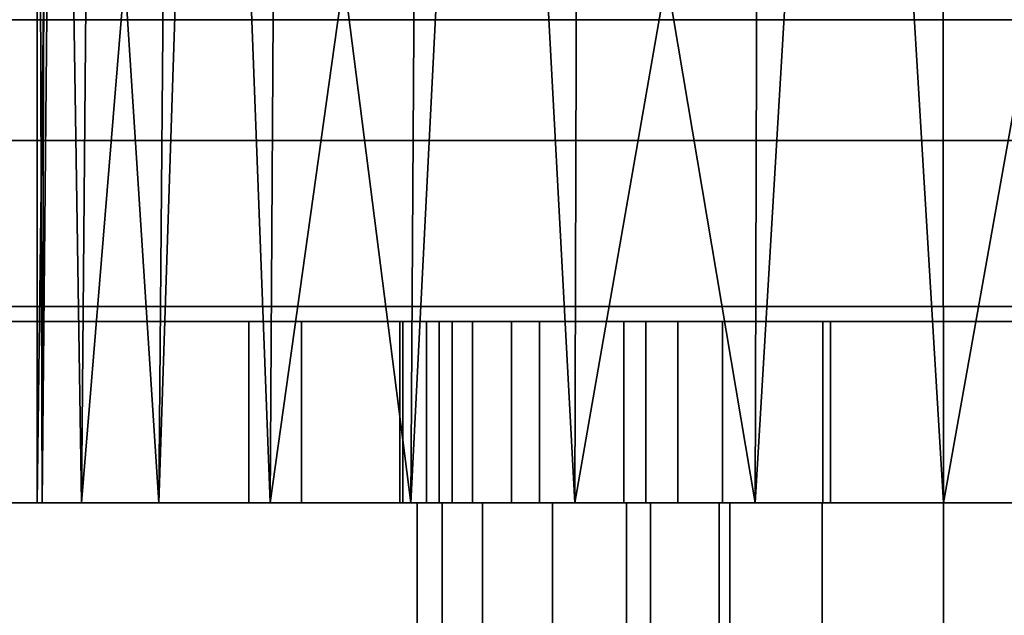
# Model space of a CAD drawing. Header units: millimetres. Extents: x -490 to 6690, y -115 to 152.
# Tile 862 of 1056: x 4077 to 4093, y 11 to 21. Entities that reach past the tile are written whole.
import ezdxf

# ---------------------------------------------------------------- set-up
doc = ezdxf.new("R2010")
doc.units = ezdxf.units.MM
doc.layers.add('152', color=253, linetype='Continuous')

# ---------------------------------------------------------------- blocks, each defined once
blk = doc.blocks.new('UG_SURFACE_004')
at = {"layer": '152', "color": 252, "linetype": 'Continuous', "lineweight": 35}
for points in [[(5144, -6.2, 2202.5), (5144, 133.2, 2202.5), (3856, 133.2, 2202.5), (3856, -6.2, 2202.5)], [(4006, -6.2, 2052.5), (4006, 133.2, 2052.5), (4994, 133.2, 2052.5), (4994, -6.2, 2052.5)]]:
    blk.add_3dface(points, dxfattribs=at)
blk = doc.blocks.new('UG_SURFACE_260')
at = {"layer": '152', "color": 252, "linetype": 'Continuous', "lineweight": 35}
for points in [[(4084.85, 16, 1007.403), (4083.654, 16, 1010.391), (4083.654, 16, 1013.609), (4084.85, 16, 1016.597)], [(4083.654, 13, 1010.391), (4083.654, 16, 1010.391), (4084.85, 16, 1007.403), (4084.85, 13, 1007.403)], [(4083.654, 13, 1013.609), (4083.654, 16, 1013.609), (4083.654, 16, 1010.391), (4083.654, 13, 1010.391)], [(4084.85, 13, 1016.597), (4084.85, 16, 1016.597), (4083.654, 16, 1013.609), (4083.654, 13, 1013.609)], [(4087.072, 16, 1018.926), (4090, 16, 1003.739), (4087.072, 16, 1005.074), (4084.85, 16, 1007.403)], [(4084.85, 16, 1016.597), (4087.072, 16, 1018.926), (4084.85, 16, 1007.403)], [(4084.85, 13, 1007.403), (4084.85, 16, 1007.403), (4087.072, 16, 1005.074), (4087.072, 13, 1005.074)], [(4087.072, 13, 1018.926), (4087.072, 16, 1018.926), (4084.85, 16, 1016.597), (4084.85, 13, 1016.597)], [(4087.072, 16, 1018.926), (4090, 16, 1020.261), (4090, 16, 1003.739)], [(4087.072, 13, 1005.074), (4087.072, 16, 1005.074), (4090, 16, 1003.739), (4090, 13, 1003.739)], [(4090, 13, 1020.261), (4090, 16, 1020.261), (4087.072, 16, 1018.926), (4087.072, 13, 1018.926)], [(4090, 13, 1003.739), (4090, 16, 1003.739), (4090, 16, 1020.261), (4090, 13, 1020.261)], [(4084.85, 13, 1016.597), (4083.654, 13, 1013.609), (4083.654, 13, 1010.391), (4084.85, 13, 1007.403)], [(4090, 13, 1003.739), (4087.072, 13, 1018.926), (4084.85, 13, 1016.597)], [(4084.85, 13, 1007.403), (4087.072, 13, 1005.074), (4090, 13, 1003.739), (4084.85, 13, 1016.597)], [(4090, 13, 1003.739), (4090, 13, 1020.261), (4087.072, 13, 1018.926)]]:
    blk.add_3dface(points, dxfattribs=at)
blk = doc.blocks.new('UG_SURFACE_262')
at = {"layer": '152', "color": 252, "linetype": 'Continuous', "lineweight": 35}
for points in [[(4080.5, 16, 1014.5), (4083.049, 16, 1012.941), (4083, 16, 1012)], [(4080.5, 16, 1014.5), (4081.376, 16, 1018.901), (4084.206, 16, 1016.5), (4083.049, 16, 1012.941)], [(4083, 16, 1012), (4083.44, 16, 1009.219), (4080.5, 16, 993.5), (4080.5, 16, 1014.5)], [(4083.44, 16, 1009.219), (4085.312, 16, 1005.978), (4080.5, 16, 993.5)], [(4085.312, 16, 1005.978), (4088.339, 16, 1003.778), (4081.376, 16, 989.099), (4080.5, 16, 993.5)], [(4080.5, 13, 993.5), (4080.5, 16, 993.5), (4081.376, 16, 989.099), (4081.376, 13, 989.099)], [(4080.5, 13, 1014.5), (4080.5, 16, 1014.5), (4080.5, 16, 993.5), (4080.5, 13, 993.5)], [(4081.376, 13, 1018.901), (4081.376, 16, 1018.901), (4080.5, 16, 1014.5), (4080.5, 13, 1014.5)], [(4081.376, 16, 1018.901), (4083.869, 16, 1022.632), (4086.71, 16, 1019.281), (4084.206, 16, 1016.5)], [(4083.869, 16, 985.368), (4081.376, 16, 989.099), (4088.339, 16, 1003.778), (4092, 16, 1003)], [(4081.376, 13, 989.099), (4081.376, 16, 989.099), (4083.869, 16, 985.368), (4083.869, 13, 985.368)], [(4083.869, 13, 1022.632), (4083.869, 16, 1022.632), (4081.376, 16, 1018.901), (4081.376, 13, 1018.901)], [(4083, 13, 1012), (4083.44, 13, 1009.219), (4083.44, 16, 1009.219), (4083, 16, 1012)], [(4083, 16, 1012), (4083.049, 16, 1012.941), (4083.049, 13, 1012.941), (4083, 13, 1012)], [(4083.049, 13, 1012.941), (4083.049, 16, 1012.941), (4084.206, 16, 1016.5), (4084.206, 13, 1016.5)], [(4085.312, 13, 1005.978), (4085.312, 16, 1005.978), (4083.44, 16, 1009.219), (4083.44, 13, 1009.219)], [(4092, 16, 1003), (4092, 16, 982), (4087.599, 16, 982.875), (4083.869, 16, 985.368)], [(4090.129, 16, 1020.803), (4086.71, 16, 1019.281), (4083.869, 16, 1022.632), (4087.599, 16, 1025.125)], [(4083.869, 13, 985.368), (4083.869, 16, 985.368), (4087.599, 16, 982.875), (4087.599, 13, 982.875)], [(4087.599, 13, 1025.125), (4087.599, 16, 1025.125), (4083.869, 16, 1022.632), (4083.869, 13, 1022.632)], [(4084.206, 13, 1016.5), (4084.206, 16, 1016.5), (4086.71, 16, 1019.281), (4086.71, 13, 1019.281)], [(4088.339, 13, 1003.778), (4088.339, 16, 1003.778), (4085.312, 16, 1005.978), (4085.312, 13, 1005.978)], [(4086.71, 13, 1019.281), (4086.71, 16, 1019.281), (4090.129, 16, 1020.803), (4090.129, 13, 1020.803)], [(4093.871, 16, 1020.803), (4090.129, 16, 1020.803), (4087.599, 16, 1025.125), (4092, 16, 1026)], [(4087.599, 13, 982.875), (4087.599, 16, 982.875), (4092, 16, 982), (4092, 13, 982)], [(4092, 13, 1026), (4092, 16, 1026), (4087.599, 16, 1025.125), (4087.599, 13, 1025.125)], [(4092, 13, 1003), (4092, 16, 1003), (4088.339, 16, 1003.778), (4088.339, 13, 1003.778)], [(4090.129, 13, 1020.803), (4090.129, 16, 1020.803), (4093.871, 16, 1020.803), (4093.871, 13, 1020.803)], [(4095.661, 13, 1003.778), (4095.661, 16, 1003.778), (4092, 16, 1003), (4092, 13, 1003)], [(4092, 16, 1003), (4095.661, 16, 1003.778), (4102.624, 16, 989.099), (4100.132, 16, 985.368)], [(4092, 16, 1026), (4096.401, 16, 1025.125), (4093.871, 16, 1020.803)], [(4100.132, 16, 985.368), (4096.401, 16, 982.875), (4092, 16, 982), (4092, 16, 1003)], [(4092, 13, 982), (4092, 16, 982), (4096.401, 16, 982.875), (4096.401, 13, 982.875)], [(4096.401, 13, 1025.125), (4096.401, 16, 1025.125), (4092, 16, 1026), (4092, 13, 1026)], [(4080.5, 13, 1014.5), (4080.5, 13, 993.5), (4083.44, 13, 1009.219), (4083, 13, 1012)], [(4083, 13, 1012), (4083.049, 13, 1012.941), (4080.5, 13, 1014.5)], [(4080.5, 13, 993.5), (4085.312, 13, 1005.978), (4083.44, 13, 1009.219)], [(4083.049, 13, 1012.941), (4084.206, 13, 1016.5), (4081.376, 13, 1018.901), (4080.5, 13, 1014.5)], [(4080.5, 13, 993.5), (4081.376, 13, 989.099), (4088.339, 13, 1003.778), (4085.312, 13, 1005.978)], [(4084.206, 13, 1016.5), (4086.71, 13, 1019.281), (4083.869, 13, 1022.632), (4081.376, 13, 1018.901)], [(4092, 13, 1003), (4088.339, 13, 1003.778), (4081.376, 13, 989.099), (4083.869, 13, 985.368)], [(4087.599, 13, 1025.125), (4083.869, 13, 1022.632), (4086.71, 13, 1019.281), (4090.129, 13, 1020.803)], [(4083.869, 13, 985.368), (4087.599, 13, 982.875), (4092, 13, 982), (4092, 13, 1003)], [(4092, 13, 1026), (4087.599, 13, 1025.125), (4090.129, 13, 1020.803)], [(4090.129, 13, 1020.803), (4093.871, 13, 1020.803), (4096.401, 13, 1025.125), (4092, 13, 1026)], [(4092, 13, 1003), (4092, 13, 982), (4096.401, 13, 982.875), (4100.132, 13, 985.368)], [(4100.132, 13, 985.368), (4102.624, 13, 989.099), (4095.661, 13, 1003.778), (4092, 13, 1003)]]:
    blk.add_3dface(points, dxfattribs=at)
blk = doc.blocks.new('UG_SURFACE_266')
at = {"layer": '152', "color": 254, "linetype": 'Continuous', "lineweight": 35}
for points in [[(4077.082, 13, 1105.568), (4077.164, 39, 1105.559), (4077, 39, 1104)], [(4077, 13, 1104), (4077, 39, 1104), (4077.328, 39, 1100.881)], [(4077.328, 39, 1100.881), (4077.734, 13, 1099.365), (4077, 13, 1104)], [(4077, 39, 1104), (4077, 13, 1104), (4077.082, 13, 1105.568)], [(4077.328, 39, 1107.119), (4077.082, 13, 1105.568), (4079.01, 13, 1111.5)], [(4077.328, 39, 1107.119), (4077.164, 39, 1105.559), (4077.082, 13, 1105.568)], [(4079.01, 13, 1111.5), (4079.234, 39, 1111.4), (4077.328, 39, 1107.119)], [(4077.328, 39, 1100.881), (4077.959, 39, 1099.465), (4077.734, 13, 1099.365)], [(4077.734, 13, 1099.365), (4077.959, 39, 1099.465), (4079.865, 39, 1095.183)], [(4079.865, 39, 1095.183), (4080.853, 13, 1093.963), (4077.734, 13, 1099.365)], [(4079.865, 39, 1112.817), (4079.01, 13, 1111.5), (4083.183, 13, 1116.135)], [(4079.865, 39, 1112.817), (4079.234, 39, 1111.4), (4079.01, 13, 1111.5)], [(4083.183, 13, 1116.135), (4083.348, 39, 1115.953), (4079.865, 39, 1112.817)], [(4079.865, 39, 1095.183), (4081.017, 39, 1094.146), (4080.853, 13, 1093.963)], [(4080.853, 13, 1093.963), (4081.017, 39, 1094.146), (4084.5, 39, 1091.01)], [(4084.5, 39, 1091.01), (4085.899, 13, 1090.297), (4080.853, 13, 1093.963)], [(4084.5, 39, 1116.99), (4083.183, 13, 1116.135), (4088.881, 13, 1118.672)], [(4084.5, 39, 1116.99), (4083.348, 39, 1115.953), (4083.183, 13, 1116.135)], [(4088.881, 13, 1118.672), (4088.957, 39, 1118.439), (4084.5, 39, 1116.99)], [(4084.5, 39, 1091.01), (4085.975, 39, 1090.53), (4085.899, 13, 1090.297)], [(4085.899, 13, 1090.297), (4085.975, 39, 1090.53), (4090.432, 39, 1089.082)], [(4090.432, 39, 1089.082), (4092, 13, 1089), (4085.899, 13, 1090.297)], [(4090.432, 39, 1118.918), (4088.881, 13, 1118.672), (4095.119, 13, 1118.672)], [(4090.432, 39, 1118.918), (4088.957, 39, 1118.439), (4088.881, 13, 1118.672)], [(4095.119, 13, 1118.672), (4095.093, 39, 1118.428), (4090.432, 39, 1118.918)], [(4090.432, 39, 1089.082), (4091.974, 39, 1089.244), (4092, 13, 1089)], [(4092, 13, 1089), (4091.974, 39, 1089.244), (4096.635, 39, 1089.734)], [(4096.635, 39, 1089.734), (4098.101, 13, 1090.297), (4092, 13, 1089)], [(4066, 13, 951.5), (4084.368, 13, 1007.721), (4086.75, 13, 1005), (4086.75, 13, 992.5)], [(4092, 13, 948), (4066, 13, 951.5), (4089.991, 13, 987.65), (4092, 13, 987.25)], [(4086.75, 13, 992.5), (4087.15, 13, 990.491), (4066, 13, 951.5)], [(4066, 13, 1186.5), (4077.082, 13, 1105.568), (4077, 13, 1104)], [(4087.15, 13, 990.491), (4088.288, 13, 988.788), (4066, 13, 951.5)], [(4077, 13, 1104), (4085.527, 13, 1017.888), (4066, 13, 1186.5)], [(4088.288, 13, 988.788), (4089.991, 13, 987.65), (4066, 13, 951.5)], [(4066, 13, 1186.5), (4079.01, 13, 1111.5), (4077.082, 13, 1105.568)], [(4066, 13, 951.5), (4083.289, 13, 1011.173), (4084.368, 13, 1007.721)], [(4066, 13, 1186.5), (4085.527, 13, 1017.888), (4083.699, 13, 1014.767)], [(4083.699, 13, 1014.767), (4083.289, 13, 1011.173), (4066, 13, 951.5), (4066, 13, 1186.5)], [(4066, 13, 1186.5), (4088.881, 13, 1118.672), (4083.183, 13, 1116.135)], [(4088.881, 13, 1118.672), (4066, 13, 1186.5), (4092, 13, 1190)], [(4083.183, 13, 1116.135), (4079.01, 13, 1111.5), (4066, 13, 1186.5)], [(4066, 0, 951.5), (4066, 13, 951.5), (4092, 13, 948), (4092, 0, 948)], [(4092, 0, 1190), (4092, 13, 1190), (4066, 13, 1186.5), (4066, 0, 1186.5)], [(4077, 13, 1104), (4088.461, 13, 1020.002), (4085.527, 13, 1017.888)], [(4088.461, 13, 1020.002), (4077, 13, 1104), (4077.734, 13, 1099.365)], [(4077.734, 13, 1099.365), (4092, 13, 1020.75), (4088.461, 13, 1020.002)], [(4092, 13, 1020.75), (4077.734, 13, 1099.365), (4080.853, 13, 1093.963)], [(4095.539, 13, 1020.002), (4092, 13, 1020.75), (4080.853, 13, 1093.963), (4085.899, 13, 1090.297)], [(4083.289, 0, 1011.173), (4083.289, 13, 1011.173), (4083.699, 13, 1014.767), (4083.699, 0, 1014.767)], [(4084.368, 0, 1007.721), (4084.368, 13, 1007.721), (4083.289, 13, 1011.173), (4083.289, 0, 1011.173)], [(4083.699, 0, 1014.767), (4083.699, 13, 1014.767), (4085.527, 13, 1017.888), (4085.527, 0, 1017.888)], [(4086.75, 0, 1005), (4086.75, 13, 1005), (4084.368, 13, 1007.721), (4084.368, 0, 1007.721)], [(4085.527, 0, 1017.888), (4085.527, 13, 1017.888), (4088.461, 13, 1020.002), (4088.461, 0, 1020.002)], [(4085.899, 13, 1090.297), (4100.301, 13, 1014.767), (4098.473, 13, 1017.888)], [(4100.301, 13, 1014.767), (4085.899, 13, 1090.297), (4092, 13, 1089)], [(4098.473, 13, 1017.888), (4095.539, 13, 1020.002), (4085.899, 13, 1090.297)], [(4086.75, 0, 992.5), (4086.75, 13, 992.5), (4086.75, 13, 1005), (4086.75, 0, 1005)], [(4087.15, 0, 990.491), (4087.15, 13, 990.491), (4086.75, 13, 992.5), (4086.75, 0, 992.5)], [(4088.288, 0, 988.788), (4088.288, 13, 988.788), (4087.15, 13, 990.491), (4087.15, 0, 990.491)], [(4089.991, 0, 987.65), (4089.991, 13, 987.65), (4088.288, 13, 988.788), (4088.288, 0, 988.788)], [(4088.461, 0, 1020.002), (4088.461, 13, 1020.002), (4092, 13, 1020.75), (4092, 0, 1020.75)], [(4092, 13, 1190), (4118, 13, 1186.5), (4095.119, 13, 1118.672), (4088.881, 13, 1118.672)], [(4092, 0, 987.25), (4092, 13, 987.25), (4089.991, 13, 987.65), (4089.991, 0, 987.65)], [(4092, 13, 987.25), (4094.009, 13, 987.65), (4118, 13, 951.5), (4092, 13, 948)], [(4100.301, 13, 1014.767), (4092, 13, 1089), (4098.101, 13, 1090.297), (4118, 13, 951.5)], [(4092, 0, 1020.75), (4092, 13, 1020.75), (4095.539, 13, 1020.002), (4095.539, 0, 1020.002)], [(4092, 0, 948), (4092, 13, 948), (4118, 13, 951.5), (4118, 0, 951.5)], [(4094.009, 0, 987.65), (4094.009, 13, 987.65), (4092, 13, 987.25), (4092, 0, 987.25)], [(4118, 0, 1186.5), (4118, 13, 1186.5), (4092, 13, 1190), (4092, 0, 1190)]]:
    blk.add_3dface(points, dxfattribs=at)
blk = doc.blocks.new('UG_SURFACE_277')
at = {"layer": '152', "color": 254, "linetype": 'Continuous', "lineweight": 35}
for points in [[(4979.25, -10, 2032.75), (4979.25, 136.75, 2032.75), (4020.75, 136.75, 2032.75), (4020.75, -10, 2032.75)], [(4955.25, 131.75, 2008.75), (4955.25, 5, 2008.75), (4044.75, 5, 2008.75), (4044.75, 131.75, 2008.75)], [(4971.5, 21, 2025), (4971.5, -8, 2025), (4028.5, -8, 2025), (4028.5, 21, 2025)], [(4971.5, 21, 2025), (4028.5, 21, 2025), (4033, 21, 2020.5), (4967, 21, 2020.5)], [(4967, 5, 2020.5), (4967, 21, 2020.5), (4033, 21, 2020.5), (4033, 5, 2020.5)], [(4963, 13, 2016.5), (4963, 5, 2016.5), (4037, 5, 2016.5), (4037, 13, 2016.5)], [(4963, 13, 2016.5), (4037, 13, 2016.5), (4041, 13, 2012.5), (4959, 13, 2012.5)], [(4959, 5, 2012.5), (4959, 13, 2012.5), (4041, 13, 2012.5), (4041, 5, 2012.5)]]:
    blk.add_3dface(points, dxfattribs=at)
blk = doc.blocks.new('UG_SURFACE_278')
at = {"layer": '152', "color": 7, "linetype": 'Continuous', "lineweight": 35}
for points in [[(4955.25, 5, 2008.75), (4955.25, 131.75, 2008.75), (4044.75, 131.75, 2008.75), (4044.75, 5, 2008.75)], [(4045, 5, 2008.5), (4045, 131.75, 2008.5), (4955, 131.75, 2008.5), (4955, 5, 2008.5)]]:
    blk.add_3dface(points, dxfattribs=at)
blk = doc.blocks.new('UG_SURFACE_303')
at = {"layer": '152', "color": 14, "linetype": 'Continuous', "lineweight": 35}
for points in [[(4971.3, 19, 2024.8), (4970, 19, 2023.5), (4030, 19, 2023.5), (4028.7, 19, 2024.8)], [(4971.3, -10, 2024.8), (4971.3, 19, 2024.8), (4028.7, 19, 2024.8), (4028.7, -10, 2024.8)], [(4970, 19, 2023.5), (4967.25, 16.25, 2020.75), (4032.75, 16.25, 2020.75), (4030, 19, 2023.5)], [(4967.25, 16.25, 2020.75), (4967.25, -22, 2020.75), (4032.75, -22, 2020.75), (4032.75, 16.25, 2020.75)]]:
    blk.add_3dface(points, dxfattribs=at)
blk = doc.blocks.new('UG_SURFACE_304')
at = {"layer": '152', "color": 7, "linetype": 'Continuous', "lineweight": 35}
for points in [[(4032.75, 16, 2020.75), (4032.75, -22, 2020.75), (4967.25, -22, 2020.75), (4967.25, 16, 2020.75)], [(4967, 16, 2020.5), (4033, 16, 2020.5), (4032.75, 16, 2020.75), (4967.25, 16, 2020.75)], [(4967, 16, 2020.5), (4967, -22, 2020.5), (4033, -22, 2020.5), (4033, 16, 2020.5)]]:
    blk.add_3dface(points, dxfattribs=at)

msp = doc.modelspace()

# ---------------------------------------------------------------- linework, layer by layer
at = {"layer": '152', "linetype": 'Continuous', "lineweight": -3}
for p, q in [((4971.3, 19, 2024.8), (4028.7, 19, 2024.8)), ((4970, 19, 2023.5), (4030, 19, 2023.5)), ((4967.25, 16.25, 2020.75), (4032.75, 16.25, 2020.75)), ((4967.25, 16, 2020.75), (4032.75, 16, 2020.75)), ((4967, 16, 2020.5), (4033, 16, 2020.5)), ((4080.5, 16, 1014.5), (4080.5, 16, 993.5)), ((4080.5, 13, 1014.5), (4080.5, 16, 1014.5)), ((4080.5, 13, 993.5), (4080.5, 16, 993.5)), ((4090, 16, 1003.739), (4090, 16, 1020.261)), ((4090, 13, 1003.739), (4090, 16, 1003.739)), ((4090, 16, 1020.261), (4090, 13, 1020.261)), ((4963, 13, 2016.5), (4037, 13, 2016.5)), ((4959, 13, 2012.5), (4041, 13, 2012.5)), ((4080.5, 13, 1014.5), (4080.5, 13, 993.5)), ((4086.75, 13, 992.5), (4086.75, 13, 1005)), ((4086.75, 0, 992.5), (4086.75, 13, 992.5)), ((4086.75, 0, 1005), (4086.75, 13, 1005)), ((4090, 13, 1003.739), (4090, 13, 1020.261))]:
    msp.add_line(p, q, dxfattribs=at)
at = {"layer": '152', "linetype": 'Continuous', "lineweight": -3, "extrusion": (0, 1, 0)}
for centre in [(-4092, 1012, 16), (-4092, 1012, 13)]:
    msp.add_circle(centre, 9, dxfattribs=at)
at = {"layer": '152', "linetype": 'Continuous', "lineweight": -3, "extrusion": (0, -1, 0)}
msp.add_circle((4092, 1104, -13), 15, dxfattribs=at)
for centre, radius, start, end in [((4092, 993.5, -16), 11.5, 180, 0), ((4092, 1014.5, -16), 11.5, 360, 180), ((4092, 1012, -16), 8.5, 103.609, 256.391), ((4092, 993.5, -13), 11.5, 180, 0), ((4092, 1014.5, -13), 11.5, 360, 180), ((4092, 1012, -13), 8.5, 103.609, 256.391)]:
    msp.add_arc(centre, radius, start, end, dxfattribs=at)
at = {"layer": '152', "linetype": 'Continuous', "lineweight": -3, "extrusion": (0, 1, 0)}
for centre, radius, start, end in [((-4092, 1091.679, 13), 98.321, 74.66639, 105.33361), ((-4092, 1046.321, 13), 98.321, 254.66639, 285.33361), ((-4092, 1012, 13), 8.75, 306.8699, 233.1301), ((-4092, 992.5, 13), 5.25, 180, 0)]:
    msp.add_arc(centre, radius, start, end, dxfattribs=at)

# ---------------------------------------------------------------- block references
at = {"layer": '152', "linetype": 'Continuous', "lineweight": -3}
for name in ['UG_SURFACE_278', 'UG_SURFACE_277', 'UG_SURFACE_004', 'UG_SURFACE_266', 'UG_SURFACE_303', 'UG_SURFACE_304', 'UG_SURFACE_262', 'UG_SURFACE_260']:
    msp.add_blockref(name, (0, 0), dxfattribs=at)

doc.saveas('drawing.dxf')
